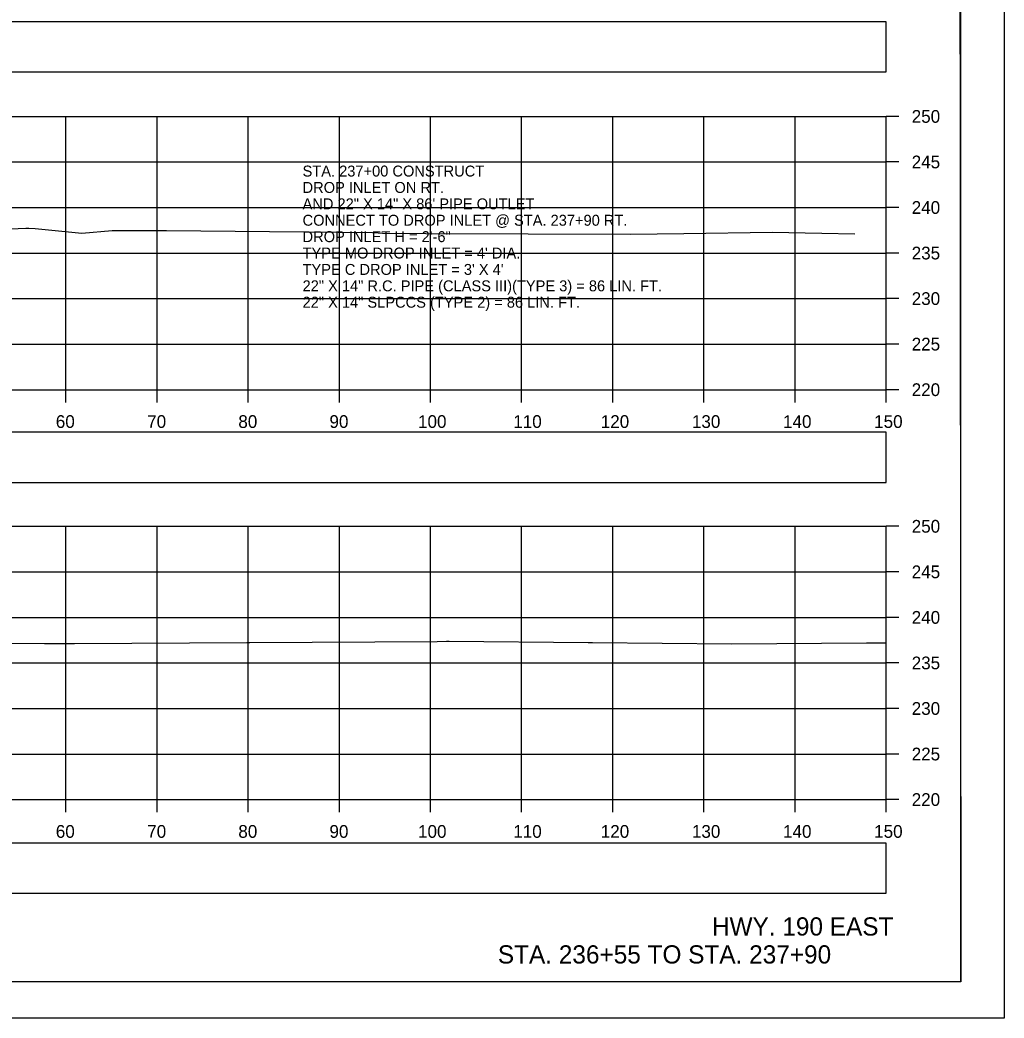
# Model space of a CAD drawing. Extents: x 1369627 to 1374022, y 380035 to 398173.
# Drawn here: x 1372153.5 to 1372261.5, y 388785.6 to 388895.2 of the extents above; entities that cross this region are included whole.
import ezdxf

# ---------------------------------------------------------------- set-up
doc = ezdxf.new("R2010")
doc.units = 0
for name, color, linetype in [('Default', 7, 'Continuous'), ('R_Axis', 7, 'Continuous'), ('R_Axis Annot', 7, 'Continuous'), ('R_Border', 7, 'Continuous'), ('R_Draft', 7, 'Continuous'), ('R_Exist Surface', 7, 'Continuous'), ('R_Grid', 7, 'Continuous'), ('R_No Plot', 7, 'Continuous'), ('R_Water Annot', 7, 'Continuous')]:
    doc.layers.add(name, color=color, linetype=linetype)

msp = doc.modelspace()

# ---------------------------------------------------------------- linework, layer by layer
at = {"layer": 'Default'}
for points in [[(1371948.53, 388889.5), (1372248.53, 388889.5), (1372248.53, 388895.02), (1371948.53, 388895.02)], [(1371948.53, 388844.42), (1372248.53, 388844.42), (1372248.53, 388849.95), (1371948.53, 388849.95)], [(1371948.53, 388799.33), (1372248.53, 388799.33), (1372248.53, 388804.85), (1371948.53, 388804.85)]]:
    msp.add_lwpolyline(points, close=True, dxfattribs=at)
at = {"layer": 'R_Axis'}
for p, q in [((1372248.53, 388854.62), (1372248.53, 388884.62)), ((1372249.93, 388884.62), (1372248.53, 388884.62)), ((1372249.93, 388879.62), (1372248.53, 388879.62)), ((1372249.93, 388874.62), (1372248.53, 388874.62)), ((1372249.93, 388869.62), (1372248.53, 388869.62)), ((1372249.93, 388864.62), (1372248.53, 388864.62)), ((1372249.93, 388859.62), (1372248.53, 388859.62)), ((1371948.53, 388854.62), (1372248.53, 388854.62)), ((1372158.53, 388853.22), (1372158.53, 388854.62)), ((1372168.53, 388853.22), (1372168.53, 388854.62)), ((1372178.53, 388853.22), (1372178.53, 388854.62)), ((1372188.53, 388853.22), (1372188.53, 388854.62)), ((1372198.53, 388853.22), (1372198.53, 388854.62)), ((1372208.53, 388853.22), (1372208.53, 388854.62)), ((1372218.53, 388853.22), (1372218.53, 388854.62)), ((1372228.53, 388853.22), (1372228.53, 388854.62)), ((1372238.53, 388853.22), (1372238.53, 388854.62)), ((1372248.53, 388853.22), (1372248.53, 388854.62)), ((1372249.93, 388854.62), (1372248.53, 388854.62)), ((1372248.53, 388809.62), (1372248.53, 388839.62)), ((1372249.93, 388839.62), (1372248.53, 388839.62)), ((1372249.93, 388834.62), (1372248.53, 388834.62)), ((1372249.93, 388829.62), (1372248.53, 388829.62)), ((1372249.93, 388824.62), (1372248.53, 388824.62)), ((1372249.93, 388819.62), (1372248.53, 388819.62)), ((1372249.93, 388814.62), (1372248.53, 388814.62)), ((1371948.53, 388809.62), (1372248.53, 388809.62)), ((1372158.53, 388808.22), (1372158.53, 388809.62)), ((1372168.53, 388808.22), (1372168.53, 388809.62)), ((1372178.53, 388808.22), (1372178.53, 388809.62)), ((1372188.53, 388808.22), (1372188.53, 388809.62)), ((1372198.53, 388808.22), (1372198.53, 388809.62)), ((1372208.53, 388808.22), (1372208.53, 388809.62)), ((1372218.53, 388808.22), (1372218.53, 388809.62)), ((1372228.53, 388808.22), (1372228.53, 388809.62)), ((1372238.53, 388808.22), (1372238.53, 388809.62)), ((1372248.53, 388808.22), (1372248.53, 388809.62)), ((1372249.93, 388809.62), (1372248.53, 388809.62))]:
    msp.add_line(p, q, dxfattribs=at)
at = {"layer": 'R_Border'}
for q in [(1372256.71, 388995.08), (1371940.53, 388789.62)]:
    msp.add_line((1372256.71, 388789.62), q, dxfattribs=at)
at = {"layer": 'R_Exist Surface'}
for points in [[(1372151.63, 388872.24), (1372154.14, 388872.35), (1372154.44, 388872.35), (1372155.16, 388872.3), (1372160.28, 388871.8), (1372163.59, 388872.08), (1372169.55, 388872.09), (1372192.18, 388871.87), (1372192.79, 388871.85), (1372193.27, 388871.8), (1372198.03, 388871.78), (1372220.46, 388871.71), (1372226.32, 388871.77), (1372236.01, 388871.91), (1372241.48, 388871.79), (1372245.09, 388871.72)], [(1372140.21, 388826.83), (1372156.16, 388826.74), (1372156.22, 388826.74), (1372159.45, 388826.76), (1372178.39, 388826.87), (1372178.7, 388826.87), (1372199.27, 388826.99), (1372200.27, 388827.01), (1372200.56, 388827.01), (1372215.82, 388826.85), (1372216.32, 388826.85), (1372231.58, 388826.7), (1372246.36, 388826.83), (1372248.53, 388826.84)]]:
    msp.add_lwpolyline(points, dxfattribs=at)
at = {"layer": 'R_Grid'}
for p, q in [((1371948.53, 388884.62), (1372248.53, 388884.62)), ((1372158.53, 388854.62), (1372158.53, 388884.62)), ((1372168.53, 388854.62), (1372168.53, 388884.62)), ((1372178.53, 388854.62), (1372178.53, 388884.62)), ((1372188.53, 388854.62), (1372188.53, 388884.62)), ((1372198.53, 388854.62), (1372198.53, 388884.62)), ((1372208.53, 388854.62), (1372208.53, 388884.62)), ((1372218.53, 388854.62), (1372218.53, 388884.62)), ((1372228.53, 388854.62), (1372228.53, 388884.62)), ((1372238.53, 388854.62), (1372238.53, 388884.62)), ((1372248.53, 388854.62), (1372248.53, 388884.62)), ((1371948.53, 388879.62), (1372248.53, 388879.62)), ((1371948.53, 388874.62), (1372248.53, 388874.62)), ((1371948.53, 388869.62), (1372248.53, 388869.62)), ((1371948.53, 388864.62), (1372248.53, 388864.62)), ((1371948.53, 388859.62), (1372248.53, 388859.62)), ((1371948.53, 388854.62), (1372248.53, 388854.62)), ((1371948.53, 388839.62), (1372248.53, 388839.62)), ((1372158.53, 388809.62), (1372158.53, 388839.62)), ((1372168.53, 388809.62), (1372168.53, 388839.62)), ((1372178.53, 388809.62), (1372178.53, 388839.62)), ((1372188.53, 388809.62), (1372188.53, 388839.62)), ((1372198.53, 388809.62), (1372198.53, 388839.62)), ((1372208.53, 388809.62), (1372208.53, 388839.62)), ((1372218.53, 388809.62), (1372218.53, 388839.62)), ((1372228.53, 388809.62), (1372228.53, 388839.62)), ((1372238.53, 388809.62), (1372238.53, 388839.62)), ((1372248.53, 388809.62), (1372248.53, 388839.62)), ((1371948.53, 388834.62), (1372248.53, 388834.62)), ((1371948.53, 388829.62), (1372248.53, 388829.62)), ((1371948.53, 388824.62), (1372248.53, 388824.62)), ((1371948.53, 388819.62), (1372248.53, 388819.62)), ((1371948.53, 388814.62), (1372248.53, 388814.62)), ((1371948.53, 388809.62), (1372248.53, 388809.62))]:
    msp.add_line(p, q, dxfattribs=at)
at = {"layer": 'R_No Plot'}
msp.add_line((1371928.13, 388785.64), (1372261.46, 388785.64), dxfattribs=at)
for points in [[(1371928.12, 388998.97), (1372261.46, 388998.97), (1372261.46, 388785.63), (1371928.12, 388785.63)], [(1372174.45, 388995.08), (1372194.07, 388995.08), (1372194.07, 388985.2), (1372210.18, 388985.2), (1372233.38, 388985.2), (1372233.38, 388952.53), (1372256.59, 388952.53), (1372256.71, 388789.62), (1371940.53, 388789.62), (1371940.53, 388995.08)]]:
    msp.add_lwpolyline(points, close=True, dxfattribs=at)

# ---------------------------------------------------------------- texts
at = {"layer": 'R_Axis Annot'}
for s, p in [('250', (1372251.33, 388883.92)), ('245', (1372251.33, 388878.92)), ('240', (1372251.33, 388873.92)), ('235', (1372251.33, 388868.92)), ('230', (1372251.33, 388863.92)), ('225', (1372251.33, 388858.92)), ('220', (1372251.33, 388853.92)), ('60', (1372157.41, 388850.42)), ('70', (1372167.44, 388850.42)), ('80', (1372177.44, 388850.42)), ('90', (1372187.44, 388850.42)), ('100', (1372197.16, 388850.42)), ('110', (1372207.61, 388850.42)), ('120', (1372217.21, 388850.42)), ('130', (1372227.21, 388850.42)), ('140', (1372237.21, 388850.42)), ('150', (1372247.21, 388850.42)), ('250', (1372251.33, 388838.92)), ('245', (1372251.33, 388833.92)), ('240', (1372251.33, 388828.92)), ('235', (1372251.33, 388823.92)), ('230', (1372251.33, 388818.92)), ('225', (1372251.33, 388813.92)), ('220', (1372251.33, 388808.92)), ('60', (1372157.41, 388805.42)), ('70', (1372167.44, 388805.42)), ('80', (1372177.44, 388805.42)), ('90', (1372187.44, 388805.42)), ('100', (1372197.16, 388805.42)), ('110', (1372207.61, 388805.42)), ('120', (1372217.21, 388805.42)), ('130', (1372227.21, 388805.42)), ('140', (1372237.21, 388805.42)), ('150', (1372247.21, 388805.42))]:
    msp.add_text(s, height=1.4, dxfattribs=at).set_placement(p)
at = {"layer": 'R_Draft'}
for s, p in [('HWY. 190 EAST', (1372229.41, 388794.69)), ('STA. 236+55 TO STA. 237+90', (1372205.92, 388791.62))]:
    msp.add_text(s, height=2, dxfattribs=at).set_placement(p)
at = {"layer": 'R_Water Annot'}
for s, p in [('STA. 237+00 CONSTRUCT', (1372184.49, 388878.02)), ('DROP INLET ON RT.', (1372184.49, 388876.22)), ('AND 22" X 14" X 86\' PIPE OUTLET', (1372184.49, 388874.42)), ('CONNECT TO DROP INLET @ STA. 237+90 RT.', (1372184.49, 388872.62)), ('DROP INLET H = 2\'-6"', (1372184.49, 388870.82)), ("TYPE MO DROP INLET = 4' DIA.", (1372184.49, 388869.02)), ("TYPE C DROP INLET = 3' X 4'", (1372184.49, 388867.22)), ('22" X 14" R.C. PIPE (CLASS III)(TYPE 3) = 86 LIN. FT.', (1372184.49, 388865.42)), ('22" X 14" SLPCCS (TYPE 2) = 86 LIN. FT.', (1372184.49, 388863.62))]:
    msp.add_text(s, height=1.2, dxfattribs=at).set_placement(p)

doc.saveas('drawing.dxf')
